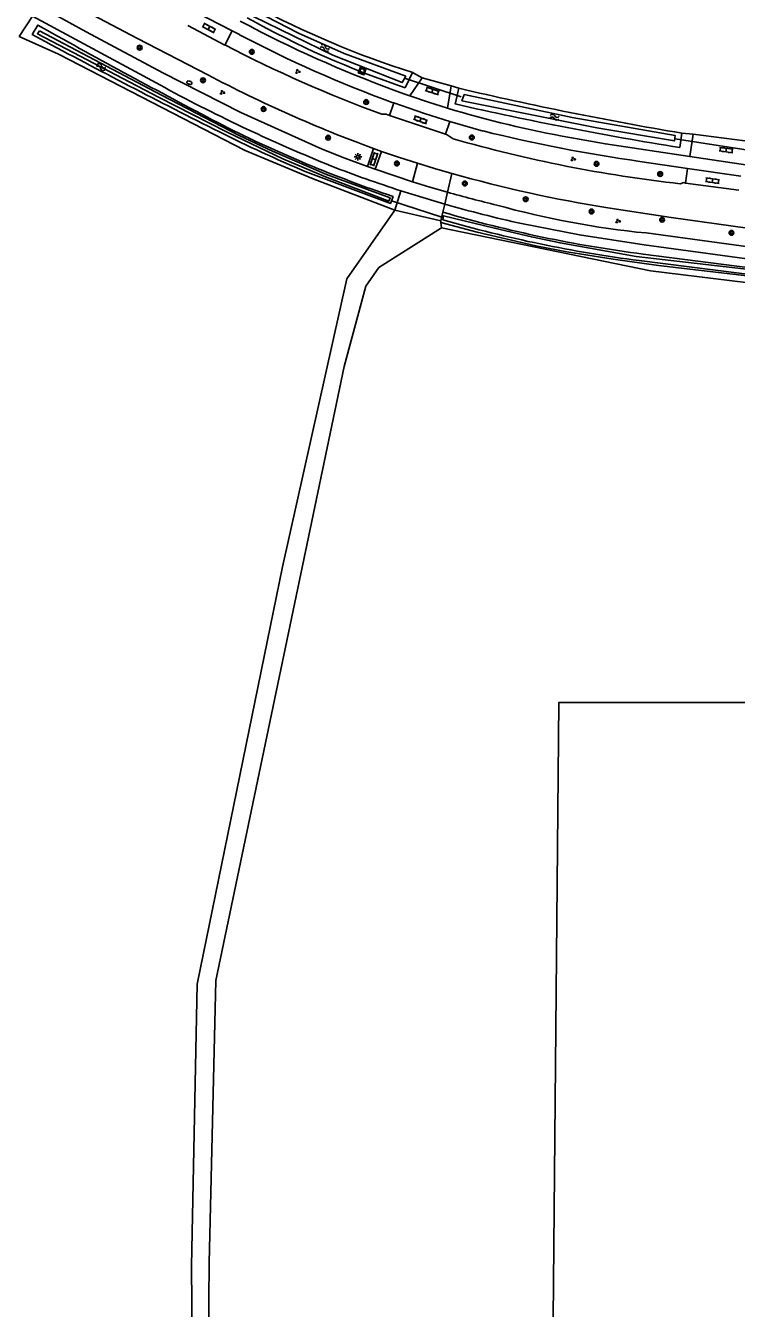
# Model space of a CAD drawing. Extents: x 134297 to 137000, y 403500 to 406000.
# Drawn here: x 136496 to 136614.5, y 403908.2 to 404122.1 of the extents above; entities that cross this region are included whole.
import ezdxf

# ---------------------------------------------------------------- set-up
doc = ezdxf.new("R2010")
doc.units = 0
for name, color, linetype in [('gg-knt-bronhoudergrens', 7, 'Continuous'), ('gg-knt-verharding', 7, 'Continuous'), ('gg-kntw-bovenkant insteek waterloop', 7, 'Continuous'), ('gg-kntw-waterlijn', 7, 'Continuous'), ('gg-kwrk-duiker nz buis', 7, 'Continuous'), ('gt-grn-groengrens', 7, 'Continuous'), ('gt-grn-vlakafsluiter', 7, 'Continuous'), ('gt-grn-weggrens', 7, 'Continuous'), ('gt-symb-boom', 7, 'Continuous'), ('gt-symb-brandkraan', 7, 'Continuous'), ('gt-symb-groenvak', 7, 'Continuous'), ('gt-symb-klinker verharding', 7, 'Continuous'), ('gt-symb-lichtmast', 7, 'Continuous'), ('gt-symb-rioolschacht', 7, 'Continuous'), ('gt-symb-watersymbool', 7, 'Continuous')]:
    doc.layers.add(name, color=color, linetype=linetype)

# ---------------------------------------------------------------- blocks, each defined once
blk = doc.blocks.new('gt0-KL1')
at = {"layer": 'gt-symb-klinker verharding'}
for p, q in [((-1.15, 0.3), (1.15, 0.3)), ((-1, -0.3), (-1, 0.3)), ((-0.5, 0.3), (-0.5, 0.45)), ((0, -0.3), (0, 0.3)), ((0.5, 0.3), (0.5, 0.45)), ((1, -0.3), (1, 0.3)), ((-1.15, -0.3), (1.15, -0.3)), ((-0.5, -0.45), (-0.5, -0.3)), ((0.5, -0.45), (0.5, -0.3))]:
    blk.add_line(p, q, dxfattribs=at)
blk = doc.blocks.new('gt0-WA')
at = {"layer": 'gt-symb-watersymbool'}
for centre, start, end in [((-0.32, 0.02), 28.0725, 151.9275), ((0.43, 0.42), 208.0725, 331.9275), ((-0.32, -0.43), 28.0725, 151.9275), ((0.43, -0.03), 208.0725, 331.9275)]:
    blk.add_arc(centre, 0.425, start, end, dxfattribs=at)
blk = doc.blocks.new('gt0-GRVAK')
at = {"layer": 'gt-symb-groenvak'}
for p, q in [((-0.11, 0.19), (-0.23, 0.24)), ((-0.18, 0.15), (0.09, 0.15)), ((-0.09, 0.21), (-0.16, 0.32)), ((-0.05, 0.21), (-0.05, 0.39)), ((0, 0.21), (0.06, 0.32)), ((0.01, 0.19), (0.13, 0.24)), ((0.26, -0.05), (0.2, 0.06)), ((0.3, -0.05), (0.3, 0.13)), ((0.35, -0.05), (0.41, 0.06)), ((-0.24, -0.23), (-0.36, -0.18)), ((-0.32, -0.26), (-0.05, -0.26)), ((-0.23, -0.21), (-0.29, -0.09)), ((-0.18, -0.2), (-0.18, -0.02)), ((-0.14, -0.21), (-0.07, -0.09)), ((-0.12, -0.23), (0, -0.18)), ((0.24, -0.07), (0.12, -0.02)), ((0.17, -0.11), (0.44, -0.11)), ((0.37, -0.07), (0.49, -0.02))]:
    blk.add_line(p, q, dxfattribs=at)
blk = doc.blocks.new('gt0-BOOM')
at = {"layer": 'gt-symb-boom'}
for radius in [0.4, 0.2]:
    blk.add_circle((0, 0), radius, dxfattribs=at)
blk = doc.blocks.new('gt0-LMAST')
at = {"layer": 'gt-symb-lichtmast'}
for p, q in [((-0.18, 0.17), (-0.45, 0.44)), ((-0.01, 0.25), (-0.01, 0.62)), ((0.17, 0.17), (0.44, 0.44)), ((-0.26, 0), (-0.63, 0)), ((-0.18, -0.18), (-0.45, -0.45)), ((-0.01, -0.25), (-0.01, -0.63)), ((0.44, -0.45), (0.17, -0.18)), ((0.24, 0), (0.62, 0))]:
    blk.add_line(p, q, dxfattribs=at)
blk.add_circle((-0.01, 0), 0.25, dxfattribs=at)
blk = doc.blocks.new('gt0-RS')
at = {"layer": 'gt-symb-rioolschacht'}
blk.add_lwpolyline([(-0.5, -0.5), (0.5, -0.5), (0.5, 0.5), (-0.5, 0.5)], close=True, dxfattribs=at)
blk.add_circle((0, 0), 0.375, dxfattribs=at)
blk = doc.blocks.new('gt0-BR')
at = {"layer": 'gt-symb-brandkraan'}
for centre, radius, start, end in [((-0.24, 0), 0.206, 107.5669, 252.4331), ((0.6, -2.66), 3, 106.892, 107.5669), ((0, -0.69), 0.938, 73.108, 106.892), ((-0.6, -2.66), 3, 72.4331, 73.108), ((0.24, 0), 0.206, 287.567, 72.4331), ((0.6, 2.66), 3, 252.4331, 253.108), ((0, 0.69), 0.938, 253.108, 286.8921), ((-0.6, 2.66), 3, 286.8921, 287.567)]:
    blk.add_arc(centre, radius, start, end, dxfattribs=at)

msp = doc.modelspace()

# ---------------------------------------------------------------- linework, layer by layer
at = {"layer": 'gg-knt-bronhoudergrens'}
msp.add_line((136526.55, 403915.75), (136525.99, 403823.11), dxfattribs=at)
for points in [[(136494.88, 404120.27), (136501.44, 404117.28), (136532.59, 404101.26), (136543.95, 404096.49), (136557.55, 404091.27)], [(136523.61, 403915.24), (136524.6, 403962.25), (136538.83, 404031.84), (136549.56, 404079.82), (136557.55, 404091.27)], [(136526.55, 403915.75), (136527.66, 403962.83), (136549.11, 404065.23), (136552.72, 404078.61), (136554.87, 404081.72), (136565.32, 404088.32)], [(136565.32, 404088.32), (136600.22, 404081.2), (136643.34, 404075.89), (136660.67, 404072.34), (136672.43, 404069.38), (136682.66, 404065.06), (136689.26, 404059.31), (136694.33, 404051.19), (136696.95, 404043.5), (136699.49, 404032.34), (136701.69, 404009.21), (136701.34, 404009.21)], [(136621.92, 404009.21), (136584.93, 404009.21), (136583.79, 403888.33), (136701.19, 403889.12)], [(136520.83, 403626.88), (136524, 403870.45), (136523.61, 403915.24)]]:
    msp.add_lwpolyline(points, dxfattribs=at)
at = {"layer": 'gg-knt-verharding'}
for p, q in [((136497.11, 404123.64), (136494.88, 404120.27)), ((136497.11, 404123.64), (136519.16, 404111.73)), ((136530.43, 404121.18), (136524.25, 404124.38)), ((136523.03, 404122.08), (136529.2, 404118.83)), ((136529.2, 404118.83), (136530.43, 404121.18)), ((136531.63, 404120.56), (136530.43, 404121.18)), ((136533.61, 404121.84), (136531.73, 404122.81)), ((136560.03, 404110.36), (136562.12, 404113.38)), ((136562.12, 404113.38), (136566.96, 404112)), ((136560.03, 404110.36), (136559.03, 404110.71)), ((136566.32, 404108.31), (136566.96, 404112)), ((136556.67, 404107.1), (136557.38, 404109.16)), ((136557.38, 404109.16), (136557.1, 404109.26)), ((136556.67, 404107.1), (136566.01, 404103.95)), ((136566.01, 404103.95), (136566.72, 404106.07)), ((136572.3, 404104.49), (136566.72, 404106.07)), ((136606.78, 404100.22), (136607.31, 404103.94)), ((136607.31, 404103.94), (136620.25, 404102.31)), ((136554.01, 404101.56), (136552.97, 404098.57)), ((136555.33, 404101.1), (136554.01, 404101.56)), ((136555.33, 404101.1), (136554.27, 404098.11)), ((136606.36, 404098.26), (136598.39, 404099.42)), ((136606.78, 404100.22), (136616.42, 404098.79)), ((136554.27, 404098.11), (136552.97, 404098.57)), ((136560.49, 404096.04), (136561.31, 404099.13)), ((136566.32, 404094.29), (136567.05, 404097.42)), ((136606.02, 404095.78), (136606.36, 404098.26)), ((136615.26, 404096.96), (136606.36, 404098.26)), ((136606.02, 404095.78), (136614.95, 404094.6)), ((136558.56, 404094.53), (136557.55, 404091.27)), ((136565.22, 404089.49), (136565.56, 404090.96)), ((136565.56, 404090.96), (136565.87, 404092.29)), ((136564.27, 404089.72), (136565.22, 404089.49)), ((136650.95, 404080.49), (136599.45, 404087.49))]:
    msp.add_line(p, q, dxfattribs=at)
for points in [[(136526.36, 404113.85), (136514.61, 404119.93), (136502.91, 404126.11), (136502.15, 404126.3), (136501.76, 404126.52)], [(136552.97, 404098.57), (136549.19, 404099.98), (136545.43, 404101.46), (136531.85, 404107.57), (136518.84, 404114.19), (136506.06, 404121.03), (136500.4, 404124.15)], [(136560.03, 404110.36), (136563.17, 404109.3), (136566.32, 404108.31)], [(136566.72, 404106.07), (136562.49, 404107.39), (136557.38, 404109.16)], [(136555.38, 404107.28), (136556.11, 404107.27), (136556.67, 404107.1)], [(136566.01, 404103.95), (136566.28, 404103.84), (136567.27, 404103.19)], [(136586.73, 404103.42), (136592.66, 404102.34), (136606.78, 404100.22)], [(136561.31, 404099.13), (136558.31, 404100.09), (136555.33, 404101.1)], [(136560.49, 404096.04), (136557.37, 404097.05), (136554.27, 404098.11)], [(136567.05, 404097.42), (136564.17, 404098.26), (136561.31, 404099.13)], [(136566.32, 404094.29), (136563.4, 404095.14), (136560.49, 404096.04)], [(136605.17, 404095.69), (136605.76, 404095.89), (136606.02, 404095.78)], [(136558.56, 404094.53), (136562.2, 404093.38), (136565.87, 404092.29)], [(136618.9, 404087.97), (136616.39, 404088.3), (136603.65, 404090.09), (136593.07, 404091.67)], [(136578.66, 404089.05), (136588.33, 404087.2), (136599.16, 404085.49), (136650.59, 404078.48)]]:
    msp.add_lwpolyline(points, dxfattribs=at)
for centre, radius, start, end in [((136628.36, 404303.75), 205.11, 242.485, 250.242), ((136635.52, 404324.28), 231.33, 242.6379, 249.7291), ((136628.37, 404304.31), 207.67, 242.2333, 249.9285), ((136632.26, 404314.88), 227.22, 242.2198, 249.856), ((136650.94, 404355.86), 277.43, 241.6411, 247.9896), ((136616.54, 404272.86), 172.04, 253.0279, 260.0225), ((136634.67, 404355.89), 259.02, 256.0648, 261.9484), ((136631.39, 404327.7), 233.49, 254.0599, 263.5523), ((136625.92, 404301.88), 218.03, 248.7684, 252.0028), ((136628.52, 404313.79), 224.93, 254.1408, 260.9327), ((136621.83, 404290.26), 203.69, 254.1841, 256.5832), ((136625.79, 404301.65), 217.76, 254.0279, 257.5017), ((136613.81, 404233.35), 146.57, 254.4736, 264.3797)]:
    msp.add_arc(centre, radius, start, end, dxfattribs=at)
at = {"layer": 'gg-kntw-bovenkant insteek waterloop'}
for p, q in [((136560.52, 404114.23), (136559.27, 404111.71)), ((136567.62, 404108.99), (136568.21, 404111.63)), ((136605.4, 404104.15), (136605.1, 404101.73)), ((136565.22, 404089.49), (136565.22, 404089.23)), ((136598.99, 404083.97), (136643.49, 404078.28))]:
    msp.add_line(p, q, dxfattribs=at)
for points in [[(136499.48, 404121.33), (136498.01, 404122.15), (136497.05, 404120.59), (136498.38, 404119.87)], [(136542.6, 404097.76), (136556.85, 404092.41), (136557.26, 404093.57)], [(136565.22, 404089.23), (136571.29, 404087.63), (136581.09, 404085.35), (136586.26, 404084.37), (136593.96, 404083.11), (136601.51, 404082.09), (136623.96, 404079.43), (136649.28, 404075.92), (136653.62, 404075.02), (136660.97, 404073.3), (136674.23, 404069.75), (136678.05, 404068.29), (136681.58, 404066.52), (136684.2, 404064.93), (136688.06, 404061.66), (136690.6, 404058.85), (136694.53, 404052.51), (136696.26, 404048.36), (136697.76, 404042.75), (136698.75, 404038.01)]]:
    msp.add_lwpolyline(points, dxfattribs=at)
for centre, radius, start, end in [((136607.26, 404261.49), 154.5, 241.6803, 252.3911), ((136608.01, 404257.41), 153.64, 240.7333, 251.5047), ((137068.22, 405139.18), 1165.98, 240.80489, 242.45112), ((137054.67, 405154.26), 1174.49, 241.72863, 243.3734), ((136700.86, 404674.51), 578.3, 256.73911, 260.49825), ((136697.15, 404677.2), 582.78, 257.15767, 260.91177), ((136627.19, 404300.77), 219.93, 243.2788, 247.3809), ((136626.48, 404298.9), 216.69, 243.2501, 251.3685), ((136626.46, 404298.85), 216.63, 253.6715, 262.713)]:
    msp.add_arc(centre, radius, start, end, dxfattribs=at)
at = {"layer": 'gg-kntw-waterlijn'}
msp.add_line((136642.83, 404077.2), (136598.33, 404082.89), dxfattribs=at)
for points in [[(136534.34, 404124.45), (136541.46, 404120.83), (136549.12, 404117.41), (136559.37, 404113.62), (136558.79, 404112.57), (136547.19, 404117.16), (136533.96, 404123.61), (136534.34, 404124.45)], [(136498.3, 404121.22), (136518.62, 404110.45), (136531.6, 404103.75), (136537.14, 404101.12), (136546.15, 404097.24), (136556.75, 404093.34), (136556.55, 404092.8), (136545.96, 404096.86), (136538.86, 404099.84), (136529.57, 404104.27), (136518.13, 404110.13), (136497.93, 404120.72), (136498.3, 404121.22)], [(136569.09, 404110.59), (136587.15, 404106.73), (136604.33, 404103.72), (136604.18, 404102.83), (136591.26, 404105.03), (136568.74, 404109.54), (136569.09, 404110.59)], [(136565.54, 404089.7), (136565.69, 404090.37), (136574.16, 404088.3), (136580.34, 404086.84), (136585.11, 404085.83), (136597.8, 404083.57), (136617.64, 404081.29)]]:
    msp.add_lwpolyline(points, dxfattribs=at)
msp.add_arc((136625.82, 404297.86), 216.72, 253.8496, 262.7118, dxfattribs=at)
at = {"layer": 'gg-kwrk-duiker nz buis'}
for p, q in [((136568.6, 404110.21), (136559.3, 404113.27)), ((136621.19, 404100.59), (136604.33, 404103.17)), ((136556.99, 404092.83), (136565.37, 404090.11))]:
    msp.add_line(p, q, dxfattribs=at)
at = {"layer": 'gt-grn-groengrens'}
for p, q in [((136560.52, 404114.23), (136562.12, 404113.38)), ((136566.96, 404112), (136568.21, 404111.63)), ((136605.4, 404104.15), (136607.31, 404103.94)), ((136565.22, 404089.23), (136565.32, 404088.32))]:
    msp.add_line(p, q, dxfattribs=at)
at = {"layer": 'gt-grn-vlakafsluiter'}
msp.add_line((136557.55, 404091.27), (136564.27, 404089.72), dxfattribs=at)
at = {"layer": 'gt-grn-weggrens'}
msp.add_line((136566.32, 404094.29), (136565.87, 404092.29), dxfattribs=at)

# ---------------------------------------------------------------- block references
at = {"layer": 'gt-symb-boom'}
for p in [(136514.98, 404118.39), (136533.68, 404117.69), (136525.55, 404112.95), (136535.65, 404108.15), (136552.76, 404109.32), (136546.41, 404103.37), (136570.39, 404103.41), (136557.89, 404099.07), (136591.2, 404099.01), (136601.8, 404097.32), (136569.22, 404095.74), (136579.37, 404093.11), (136590.36, 404091.07), (136602.13, 404089.69), (136613.69, 404087.51)]:
    msp.add_blockref('gt0-BOOM', p, dxfattribs=at)
at = {"layer": 'gt-symb-brandkraan', "rotation": 160.5504312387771}
msp.add_blockref('gt0-BR', (136523.28, 404112.55), dxfattribs=at)
at = {"layer": 'gt-symb-groenvak'}
for p in [(136541.33, 404114.41), (136528.74, 404110.93), (136587.26, 404099.81), (136594.73, 404089.48)]:
    msp.add_blockref('gt0-GRVAK', p, dxfattribs=at)
at = {"layer": 'gt-symb-klinker verharding'}
for p, rotation in [((136526.54, 404121.67), -27.590369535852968), ((136563.81, 404111.16), 161.9999254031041), ((136561.83, 404106.35), -19.141373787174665), ((136612.82, 404101.31), 172.00768607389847), ((136554.07, 404099.8), -109.08724450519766), ((136610.54, 404096.21), -8.397572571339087)]:
    msp.add_blockref('gt0-KL1', p, dxfattribs=dict(at, rotation=rotation))
at = {"layer": 'gt-symb-lichtmast'}
msp.add_blockref('gt0-LMAST', (136551.4, 404100.19), dxfattribs=at)
at = {"layer": 'gt-symb-rioolschacht', "rotation": -20.97171056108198}
msp.add_blockref('gt0-RS', (136552.09, 404114.49), dxfattribs=at)
at = {"layer": 'gt-symb-watersymbool'}
for p, rotation in [((136545.92, 404118.31), 156.97450799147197), ((136508.59, 404115.12), 156.97450799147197), ((136584.25, 404106.77), 175.00791883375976)]:
    msp.add_blockref('gt0-WA', p, dxfattribs=dict(at, rotation=rotation))

doc.saveas('drawing.dxf')
